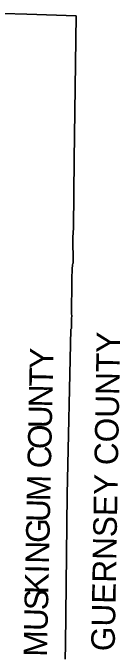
# Model space of a CAD drawing. Extents: x 2043100 to 2470832, y 443715 to 810583.
# Drawn here: x 2192662 to 2197215, y 677090 to 704330 of the extents above; entities that cross this region are included whole.
import ezdxf

# ---------------------------------------------------------------- set-up
doc = ezdxf.new("R2010")
doc.units = 0
doc.layers.add('GM_X_Adjacent_County', color=7, linetype='Continuous')
doc.layers.add('GM_X_Adjacent_County_Text', color=7, linetype='Continuous')

msp = doc.modelspace()

# ---------------------------------------------------------------- linework, layer by layer
at = {"layer": 'GM_X_Adjacent_County'}
for points in [[(2191230, 704330), (2193261, 704273), (2195346, 704205), (2195261, 698123), (2195236, 695226), (2195203, 694816), (2195217, 693734), (2195208, 693715), (2195202, 693697), (2195198, 693679), (2195195, 693663), (2195193, 693647), (2195190, 693631), (2195187, 693587), (2195184, 693550), (2195181, 693468), (2195178, 693419), (2195176, 693370), (2195171, 693191), (2195170, 693143), (2195170, 693125), (2195169, 693060), (2195169, 692978), (2195165, 692814), (2195163, 692615), (2195159, 692340), (2195157, 692215), (2195154, 692124), (2195152, 691992), (2195154, 691864), (2195157, 691734), (2195157, 691587), (2195158, 691505), (2195157, 691391), (2195155, 691310), (2195151, 691035), (2195150, 691010), (2195149, 690996), (2195147, 690983), (2195144, 690964), (2195138, 690950), (2195129, 690938), (2194966, 683936), (2194893, 677573), (2194884, 676957)], [(2194884, 676957), (2194893, 677573), (2194966, 683936), (2195129, 690938), (2195138, 690950), (2195144, 690964), (2195147, 690983), (2195149, 690996), (2195150, 691010), (2195151, 691035), (2195155, 691310), (2195157, 691391), (2195158, 691505), (2195157, 691587), (2195157, 691734), (2195154, 691864), (2195152, 691992), (2195154, 692124), (2195157, 692215), (2195159, 692340), (2195163, 692615), (2195165, 692814), (2195169, 692978), (2195169, 693060), (2195170, 693125), (2195170, 693143), (2195171, 693191), (2195176, 693370), (2195178, 693419), (2195181, 693468), (2195184, 693550), (2195187, 693587), (2195190, 693631), (2195193, 693647), (2195195, 693663), (2195198, 693679), (2195202, 693697), (2195208, 693715), (2195217, 693734), (2195203, 694816), (2195236, 695226), (2195261, 698123), (2195346, 704205), (2193261, 704273), (2191230, 704330)]]:
    msp.add_lwpolyline(points, dxfattribs=at)

# ---------------------------------------------------------------- texts
at = {"layer": 'GM_X_Adjacent_County_Text'}
for s, rotation, p in [('GUERNSEY COUNTY', 88.9869, (2196982, 677294)), ('Y', 88.7808, (2194369, 689244)), ('T', 88.7808, (2194353, 688498)), ('N', 88.7796, (2194334, 687615)), ('U', 88.781, (2194315, 686733)), ('O', 88.7796, (2194297, 685850)), ('C', 88.7801, (2194279, 685035)), ('M', 88.7858, (2194250, 683643)), ('U', 88.7927, (2194231, 682761)), ('G', 88.7949, (2194213, 681878)), ('N', 88.7953, (2194194, 680996)), ('I', 88.7949, (2194186, 680589)), ('K', 88.7949, (2194167, 679707)), ('S', 88.7952, (2194153, 679027)), ('U', 88.7949, (2194134, 678145)), ('M', 88.7955, (2194111, 677058))]:
    msp.add_text(s, height=1000, rotation=rotation, dxfattribs=at).set_placement(p)

doc.saveas('drawing.dxf')
